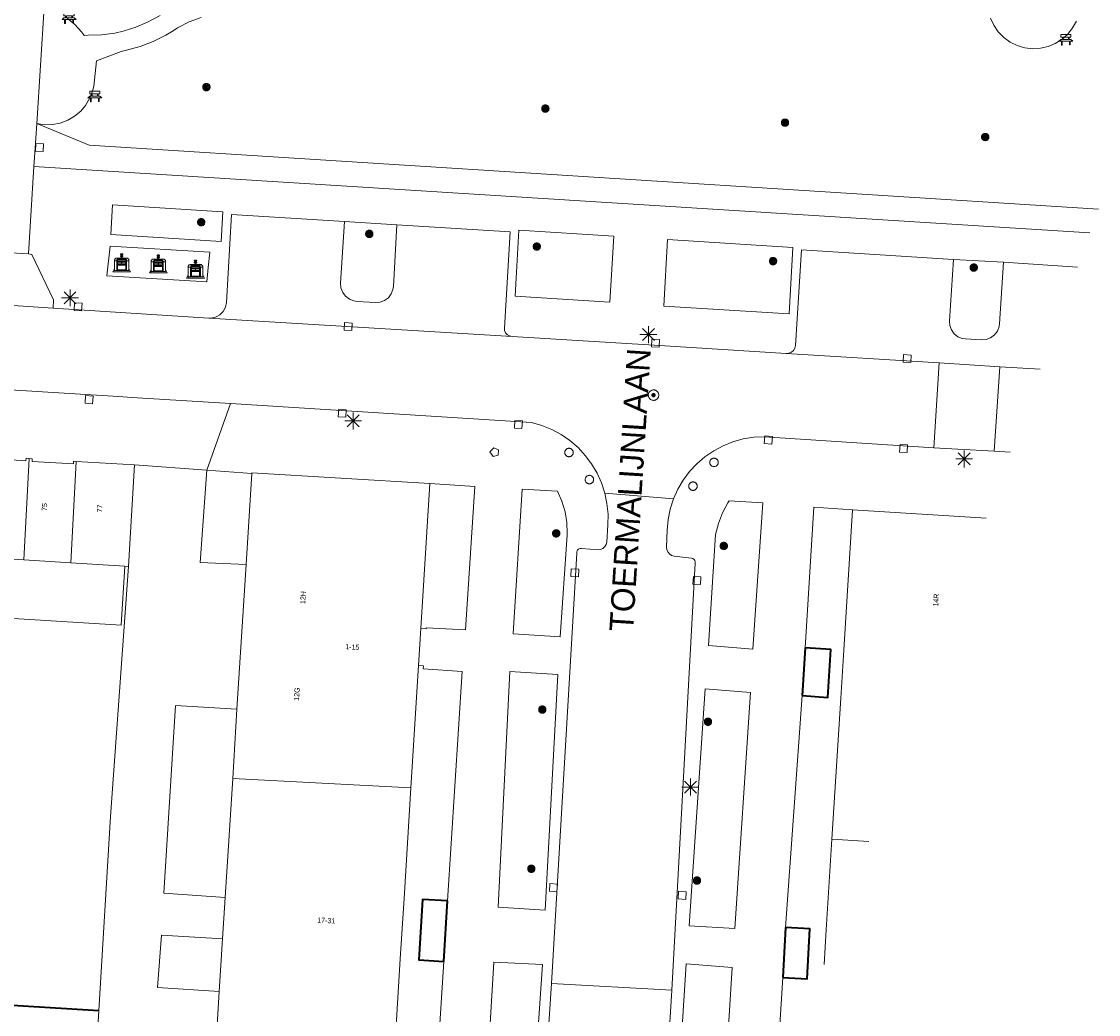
# Model space of a CAD drawing. Header units: metres. Extents: x 135779 to 137489, y 452643 to 455118.
# Tile 297 of 489: x 137183 to 137247, y 454057 to 454115. Entities that reach past the tile are written whole.
import ezdxf
from ezdxf.enums import TextEntityAlignment as Align

# ---------------------------------------------------------------- set-up
doc = ezdxf.new("R2010")
doc.units = ezdxf.units.M
doc.linetypes.add('DGN_Style_3', pattern=[78.572352, 56.123108, -22.449243])
for name, color, linetype, lineweight in [('KTop_BAK_Afval apart plaats', 96, 'Continuous', 13), ('KTop_BTD_Groenvoorziening', 62, 'Continuous', 13), ('KTop_GBI_Toegangstrap', 40, 'Continuous', 40), ('KTop_NAR_Huisnummer (t)', 7, 'Continuous', 13), ('KTop_NAR_Huisnummer tijdelijk (t)', 7, 'Continuous', 13), ('KTop_ORL_Weg_Straatnaam (t)', 7, 'Continuous', 13), ('KTop_PAL_Afsluitpaal', 222, 'Continuous', 13), ('KTop_PAL_Lichtmast', 40, 'Continuous', 13), ('KTop_PND_Grondvlaksituatie van BAG-pand [tachy]', 1, 'Continuous', 13), ('KTop_PND_Pandscheiding', 40, 'Continuous', 13), ('KTop_PUT_Brandkraan of -put', 1, 'Continuous', 13), ('KTop_PUT_Inspectie- of rioolput', 15, 'Continuous', 13), ('KTop_PUT_Kolk', 15, 'Continuous', 13), ('KTop_STM_Bank', 40, 'Continuous', 13), ('KTop_VGO_Boom', 92, 'Continuous', 13), ('KTop_VGO_Haag (l)', 92, 'DGN_Style_3', 40), ('KTop_WGD_Parkeervlak', 251, 'Continuous', 13), ('KTop_WGD_Rijbaan_Lokale weg', 251, 'Continuous', 13), ('KTop_WGD_Rijbaan_Lokale weg_verkeersdrempel', 40, 'Continuous', 13), ('KTop_WGD_Voetpad', 251, 'Continuous', 13)]:
    doc.layers.add(name, color=color, linetype=linetype, lineweight=lineweight)
doc.styles.add('Style-ROVU', font='ROVU.shx')
doc.styles.add('Style-ROVUCURSIEF', font='ROVUCURSIEF.shx')

# ---------------------------------------------------------------- blocks, each defined once
blk = doc.blocks.new('BAK_Afval_apart_plaats')
at = {"layer": 'KTop_BAK_Afval apart plaats'}
for p, q in [((-0.43, 0.141), (-0.425, 0.168)), ((-0.43, 0.118), (-0.43, 0.141)), ((-0.29, 0.118), (-0.43, 0.118)), ((-0.43, 0.118), (-0.43, -0.457)), ((-0.29, 0.118), (-0.43, 0.118)), ((-0.425, 0.168), (-0.416, 0.193)), ((-0.416, 0.193), (-0.403, 0.215)), ((-0.403, 0.215), (-0.384, 0.24)), ((-0.384, 0.24), (-0.364, 0.258)), ((-0.364, 0.258), (-0.342, 0.272)), ((-0.342, 0.272), (0, 0.272)), ((-0.282, 0.167), (-0.29, 0.146)), ((-0.282, 0.167), (-0.29, 0.146)), ((-0.29, 0.146), (-0.29, 0.118)), ((-0.29, 0.146), (-0.29, 0.118)), ((-0.29, -0.429), (-0.29, 0.118)), ((-0.29, 0.118), (-0.29, -0.429)), ((-0.273, 0.186), (-0.282, 0.167)), ((-0.273, 0.186), (-0.282, 0.167)), ((-0.248, 0.217), (-0.273, 0.186)), ((-0.248, 0.217), (-0.273, 0.186)), ((0.248, 0.217), (-0.248, 0.217)), ((0.248, 0.217), (-0.248, 0.217)), ((-0.242, 0.081), (-0.242, 0.153)), ((-0.242, 0.153), (0.242, 0.153)), ((0.242, 0.081), (-0.242, 0.081)), ((-0.242, 0.034), (-0.242, 0.081)), ((-0.242, 0.081), (0.242, 0.081)), ((-0.242, -0.059), (-0.242, 0.034)), ((-0.242, 0.034), (0.242, 0.034)), ((0.242, 0.034), (-0.242, 0.034)), ((-0.073, 0.513), (-0.072, 0.515)), ((-0.073, 0.513), (-0.073, 0.49)), ((-0.072, 0.511), (-0.073, 0.513)), ((-0.072, 0.511), (-0.073, 0.513)), ((-0.073, 0.49), (-0.072, 0.488)), ((-0.073, 0.399), (-0.073, 0.376)), ((-0.072, 0.397), (-0.073, 0.399)), ((-0.073, 0.376), (-0.072, 0.374)), ((-0.072, 0.515), (-0.071, 0.516)), ((-0.07, 0.51), (-0.072, 0.511)), ((-0.07, 0.51), (-0.072, 0.511)), ((-0.072, 0.488), (-0.07, 0.486)), ((-0.07, 0.396), (-0.072, 0.397)), ((-0.072, 0.374), (-0.07, 0.373)), ((-0.071, 0.516), (-0.07, 0.517)), ((-0.07, 0.517), (-0.067, 0.519)), ((-0.069, 0.509), (-0.07, 0.51)), ((-0.069, 0.509), (-0.07, 0.51)), ((-0.07, 0.486), (-0.069, 0.485)), ((-0.069, 0.395), (-0.07, 0.396)), ((-0.07, 0.373), (-0.069, 0.371)), ((-0.066, 0.507), (-0.069, 0.509)), ((-0.066, 0.507), (-0.069, 0.509)), ((-0.069, 0.485), (-0.066, 0.484)), ((-0.066, 0.394), (-0.069, 0.395)), ((-0.069, 0.371), (-0.066, 0.37)), ((-0.067, 0.519), (-0.065, 0.52)), ((-0.063, 0.506), (-0.066, 0.507)), ((-0.063, 0.506), (-0.066, 0.507)), ((-0.066, 0.484), (-0.063, 0.483)), ((-0.063, 0.392), (-0.066, 0.394)), ((-0.066, 0.37), (-0.063, 0.369)), ((-0.065, 0.52), (-0.061, 0.521)), ((-0.059, 0.505), (-0.063, 0.506)), ((-0.059, 0.505), (-0.063, 0.506)), ((-0.063, 0.483), (-0.059, 0.482)), ((-0.059, 0.391), (-0.063, 0.392)), ((-0.063, 0.369), (-0.059, 0.368)), ((-0.061, 0.521), (-0.055, 0.523)), ((-0.054, 0.504), (-0.059, 0.505)), ((-0.054, 0.504), (-0.059, 0.505)), ((-0.059, 0.482), (-0.054, 0.481)), ((-0.054, 0.39), (-0.059, 0.391)), ((-0.059, 0.368), (-0.054, 0.367)), ((-0.055, 0.523), (-0.049, 0.524)), ((-0.048, 0.503), (-0.054, 0.504)), ((-0.048, 0.503), (-0.054, 0.504)), ((-0.054, 0.481), (-0.048, 0.48)), ((-0.048, 0.389), (-0.054, 0.39)), ((-0.054, 0.367), (-0.048, 0.366)), ((-0.049, 0.524), (-0.043, 0.525)), ((-0.043, 0.502), (-0.048, 0.503)), ((-0.043, 0.502), (-0.048, 0.503)), ((-0.048, 0.48), (-0.043, 0.479)), ((-0.043, 0.388), (-0.048, 0.389)), ((-0.048, 0.366), (-0.043, 0.365)), ((-0.043, 0.525), (-0.035, 0.526)), ((-0.036, 0.501), (-0.043, 0.502)), ((-0.036, 0.501), (-0.043, 0.502)), ((-0.043, 0.479), (-0.036, 0.478)), ((-0.036, 0.388), (-0.043, 0.388)), ((-0.043, 0.365), (-0.036, 0.364)), ((-0.03, 0.501), (-0.036, 0.501)), ((-0.03, 0.501), (-0.036, 0.501)), ((-0.036, 0.478), (-0.03, 0.478)), ((-0.03, 0.387), (-0.036, 0.388)), ((-0.036, 0.364), (-0.03, 0.364)), ((-0.035, 0.526), (-0.029, 0.527)), ((-0.021, 0.5), (-0.03, 0.501)), ((-0.021, 0.5), (-0.03, 0.501)), ((-0.03, 0.478), (-0.028, 0.478)), ((-0.021, 0.387), (-0.03, 0.387)), ((-0.03, 0.364), (-0.028, 0.364)), ((-0.029, 0.527), (-0.023, 0.527)), ((-0.028, 0.478), (-0.021, 0.477)), ((-0.028, 0.468), (-0.028, 0.478)), ((-0.028, 0.478), (-0.021, 0.477)), ((-0.028, 0.4), (-0.028, 0.468)), ((-0.028, 0.468), (-0.021, 0.468)), ((-0.021, 0.468), (-0.028, 0.468)), ((-0.021, 0.4), (-0.028, 0.4)), ((-0.028, 0.364), (-0.021, 0.363)), ((-0.028, 0.355), (-0.028, 0.364)), ((-0.028, 0.364), (-0.021, 0.363)), ((-0.028, 0.272), (-0.028, 0.355)), ((-0.028, 0.355), (-0.021, 0.354)), ((-0.021, 0.354), (-0.028, 0.355)), ((0.028, 0.272), (-0.028, 0.272)), ((-0.023, 0.527), (-0.013, 0.528)), ((-0.014, 0.5), (-0.021, 0.5)), ((-0.014, 0.5), (-0.021, 0.5)), ((-0.021, 0.477), (-0.014, 0.477)), ((-0.021, 0.477), (-0.014, 0.477)), ((-0.021, 0.468), (-0.014, 0.468)), ((-0.014, 0.468), (-0.021, 0.468)), ((-0.014, 0.399), (-0.021, 0.4)), ((-0.014, 0.386), (-0.021, 0.387)), ((-0.021, 0.363), (-0.014, 0.363)), ((-0.021, 0.363), (-0.014, 0.363)), ((-0.021, 0.354), (-0.014, 0.354)), ((-0.014, 0.354), (-0.021, 0.354)), ((0, 0.5), (-0.014, 0.5)), ((0, 0.5), (-0.014, 0.5)), ((-0.014, 0.477), (0, 0.477)), ((-0.014, 0.477), (0, 0.477)), ((-0.014, 0.468), (0, 0.468)), ((0, 0.468), (-0.014, 0.468)), ((0, 0.399), (-0.014, 0.399)), ((0, 0.386), (-0.014, 0.386)), ((-0.014, 0.363), (0, 0.363)), ((-0.014, 0.363), (0, 0.363)), ((-0.014, 0.354), (0, 0.354)), ((0, 0.354), (-0.014, 0.354)), ((-0.013, 0.528), (-0.005, 0.528)), ((-0.005, 0.528), (0, 0.528)), ((0, 0.528), (0.005, 0.528)), ((0, 0.5), (0, 0.477)), ((0, 0.477), (0, 0.5)), ((0, 0.477), (0, 0.5)), ((0, 0.5), (0.014, 0.5)), ((0.014, 0.5), (0, 0.5)), ((0.014, 0.477), (0, 0.477)), ((0, 0.477), (0.014, 0.477)), ((0.014, 0.468), (0, 0.468)), ((0, 0.468), (0, 0.399)), ((0, 0.468), (0, 0.399)), ((0.014, 0.468), (0, 0.468)), ((0, 0.399), (0.014, 0.399)), ((0, 0.363), (0, 0.386)), ((0, 0.363), (0, 0.386)), ((0, 0.386), (0.014, 0.386)), ((0.014, 0.363), (0, 0.363)), ((0, 0.363), (0.014, 0.363)), ((0, 0.354), (0.014, 0.354)), ((0, 0.272), (0, 0.354)), ((0, 0.354), (0, 0.272)), ((0.014, 0.354), (0, 0.354)), ((0, 0.272), (0.342, 0.272)), ((0.028, 0.272), (0, 0.272)), ((0, 0.272), (0.028, 0.272)), ((0.005, 0.528), (0.013, 0.528)), ((0.013, 0.528), (0.023, 0.527)), ((0.014, 0.5), (0.021, 0.5)), ((0.021, 0.5), (0.014, 0.5)), ((0.021, 0.477), (0.014, 0.477)), ((0.014, 0.477), (0.021, 0.477)), ((0.021, 0.468), (0.014, 0.468)), ((0.021, 0.468), (0.014, 0.468)), ((0.014, 0.399), (0.021, 0.4)), ((0.014, 0.386), (0.021, 0.387)), ((0.021, 0.363), (0.014, 0.363)), ((0.014, 0.363), (0.021, 0.363)), ((0.014, 0.354), (0.021, 0.354)), ((0.021, 0.354), (0.014, 0.354)), ((0.021, 0.5), (0.03, 0.501)), ((0.03, 0.501), (0.021, 0.5)), ((0.028, 0.478), (0.021, 0.477)), ((0.021, 0.477), (0.028, 0.478)), ((0.021, 0.468), (0.028, 0.468)), ((0.028, 0.468), (0.021, 0.468)), ((0.028, 0.468), (0.021, 0.468)), ((0.021, 0.4), (0.028, 0.4)), ((0.021, 0.387), (0.03, 0.387)), ((0.028, 0.364), (0.021, 0.363)), ((0.021, 0.363), (0.028, 0.364)), ((0.021, 0.354), (0.028, 0.355)), ((0.028, 0.355), (0.021, 0.354)), ((0.023, 0.527), (0.029, 0.527)), ((0.03, 0.478), (0.028, 0.478)), ((0.028, 0.478), (0.028, 0.468)), ((0.028, 0.4), (0.028, 0.468)), ((0.03, 0.364), (0.028, 0.364)), ((0.028, 0.364), (0.028, 0.355)), ((0.028, 0.355), (0.028, 0.272)), ((0.029, 0.527), (0.035, 0.526)), ((0.03, 0.501), (0.036, 0.501)), ((0.036, 0.501), (0.03, 0.501)), ((0.036, 0.478), (0.03, 0.478)), ((0.03, 0.387), (0.036, 0.388)), ((0.036, 0.364), (0.03, 0.364)), ((0.035, 0.526), (0.043, 0.525)), ((0.036, 0.501), (0.043, 0.502)), ((0.043, 0.502), (0.036, 0.501)), ((0.043, 0.479), (0.036, 0.478)), ((0.036, 0.388), (0.043, 0.388)), ((0.043, 0.365), (0.036, 0.364)), ((0.043, 0.525), (0.049, 0.524)), ((0.043, 0.502), (0.048, 0.503)), ((0.048, 0.503), (0.043, 0.502)), ((0.048, 0.48), (0.043, 0.479)), ((0.043, 0.388), (0.048, 0.389)), ((0.048, 0.366), (0.043, 0.365)), ((0.048, 0.503), (0.054, 0.504)), ((0.054, 0.504), (0.048, 0.503)), ((0.054, 0.481), (0.048, 0.48)), ((0.048, 0.389), (0.054, 0.39)), ((0.054, 0.367), (0.048, 0.366)), ((0.049, 0.524), (0.055, 0.523)), ((0.054, 0.504), (0.059, 0.505)), ((0.059, 0.505), (0.054, 0.504)), ((0.059, 0.482), (0.054, 0.481)), ((0.054, 0.39), (0.059, 0.391)), ((0.059, 0.368), (0.054, 0.367)), ((0.055, 0.523), (0.061, 0.521)), ((0.059, 0.505), (0.063, 0.506)), ((0.063, 0.506), (0.059, 0.505)), ((0.063, 0.483), (0.059, 0.482)), ((0.059, 0.391), (0.063, 0.392)), ((0.063, 0.369), (0.059, 0.368)), ((0.061, 0.521), (0.065, 0.52)), ((0.063, 0.506), (0.066, 0.507)), ((0.066, 0.507), (0.063, 0.506)), ((0.066, 0.484), (0.063, 0.483)), ((0.063, 0.392), (0.066, 0.394)), ((0.066, 0.37), (0.063, 0.369)), ((0.065, 0.52), (0.067, 0.519)), ((0.066, 0.507), (0.069, 0.509)), ((0.069, 0.509), (0.066, 0.507)), ((0.069, 0.485), (0.066, 0.484)), ((0.066, 0.394), (0.069, 0.395)), ((0.069, 0.371), (0.066, 0.37)), ((0.067, 0.519), (0.07, 0.517)), ((0.069, 0.509), (0.07, 0.51)), ((0.07, 0.51), (0.069, 0.509)), ((0.07, 0.486), (0.069, 0.485)), ((0.069, 0.395), (0.07, 0.396)), ((0.07, 0.373), (0.069, 0.371)), ((0.07, 0.517), (0.071, 0.516)), ((0.07, 0.51), (0.072, 0.511)), ((0.072, 0.511), (0.07, 0.51)), ((0.072, 0.488), (0.07, 0.486)), ((0.07, 0.396), (0.072, 0.397)), ((0.072, 0.374), (0.07, 0.373)), ((0.071, 0.516), (0.072, 0.515)), ((0.072, 0.515), (0.073, 0.513)), ((0.072, 0.511), (0.073, 0.513)), ((0.073, 0.513), (0.072, 0.511)), ((0.073, 0.49), (0.072, 0.488)), ((0.072, 0.397), (0.073, 0.399)), ((0.073, 0.376), (0.072, 0.374)), ((0.073, 0.513), (0.073, 0.49)), ((0.073, 0.399), (0.073, 0.376)), ((0.242, 0.153), (0.242, 0.081)), ((0.242, 0.081), (0.242, 0.034)), ((0.242, 0.034), (0.242, -0.059)), ((0.273, 0.186), (0.248, 0.217)), ((0.273, 0.186), (0.248, 0.217)), ((0.282, 0.167), (0.273, 0.186)), ((0.282, 0.167), (0.273, 0.186)), ((0.29, 0.146), (0.282, 0.167)), ((0.29, 0.146), (0.282, 0.167)), ((0.29, 0.118), (0.29, 0.146)), ((0.29, 0.118), (0.29, 0.146)), ((0.43, 0.118), (0.29, 0.118)), ((0.29, 0.118), (0.29, -0.429)), ((0.43, 0.118), (0.29, 0.118)), ((0.29, -0.429), (0.29, 0.118)), ((0.342, 0.272), (0.364, 0.258)), ((0.364, 0.258), (0.384, 0.24)), ((0.384, 0.24), (0.403, 0.215)), ((0.403, 0.215), (0.416, 0.193)), ((0.416, 0.193), (0.425, 0.168)), ((0.425, 0.168), (0.43, 0.141)), ((0.43, 0.141), (0.43, 0.118)), ((0.43, -0.457), (0.43, 0.118)), ((-0.528, -0.528), (-0.43, -0.332)), ((0.528, -0.528), (-0.528, -0.528)), ((-0.43, -0.332), (-0.43, -0.457)), ((-0.43, -0.457), (0.43, -0.457)), ((-0.43, -0.457), (0.43, -0.457)), ((0.29, -0.429), (-0.29, -0.429)), ((-0.29, -0.429), (0.29, -0.429)), ((0.242, -0.059), (-0.242, -0.059)), ((-0.242, -0.059), (-0.242, -0.092)), ((0.242, -0.059), (-0.242, -0.059)), ((-0.242, -0.092), (0.242, -0.092)), ((-0.242, -0.11), (-0.242, -0.092)), ((-0.242, -0.092), (0.242, -0.092)), ((0.242, -0.11), (-0.242, -0.11)), ((0.242, -0.11), (-0.242, -0.11)), ((-0.242, -0.147), (0.242, -0.147)), ((-0.242, -0.41), (-0.242, -0.147)), ((0.242, -0.41), (-0.242, -0.41)), ((0.242, -0.11), (0.242, -0.059)), ((0.242, -0.092), (0.242, -0.11)), ((0.242, -0.092), (0.242, -0.11)), ((0.242, -0.147), (0.242, -0.41)), ((0.43, -0.457), (0.43, -0.332)), ((0.43, -0.332), (0.528, -0.528))]:
    blk.add_line(p, q, dxfattribs=at)
at = {"layer": 'KTop_BAK_Afval apart plaats', "flags": 128}
blk.add_lwpolyline([(0.029, 0.413), (0.035, 0.412), (0.043, 0.411), (0.049, 0.41), (0.055, 0.409), (0.061, 0.407), (0.065, 0.406), (0.067, 0.405), (0.07, 0.403), (0.071, 0.402), (0.072, 0.401), (0.073, 0.399), (0.072, 0.397), (0.07, 0.396), (0.069, 0.395), (0.066, 0.394), (0.063, 0.392), (0.059, 0.391), (0.054, 0.39), (0.048, 0.389), (0.043, 0.388), (0.036, 0.388), (0.03, 0.387), (0.021, 0.387), (0.014, 0.386), (0, 0.386), (-0.014, 0.386), (-0.021, 0.387), (-0.03, 0.387), (-0.036, 0.388), (-0.043, 0.388), (-0.048, 0.389), (-0.054, 0.39), (-0.059, 0.391), (-0.063, 0.392), (-0.066, 0.394), (-0.069, 0.395), (-0.07, 0.396), (-0.072, 0.397), (-0.073, 0.399), (-0.072, 0.401), (-0.071, 0.402), (-0.07, 0.403), (-0.067, 0.405), (-0.065, 0.406), (-0.061, 0.407), (-0.055, 0.409), (-0.049, 0.41), (-0.043, 0.411), (-0.035, 0.412), (-0.029, 0.413), (-0.028, 0.413), (-0.028, 0.4), (-0.021, 0.4), (-0.014, 0.399), (0, 0.399), (0.014, 0.399), (0.021, 0.4), (0.028, 0.4), (0.028, 0.413), (0.029, 0.413), (0.028, 0.413)], dxfattribs=at)
at = {"layer": 'KTop_BAK_Afval apart plaats'}
for p in [(0, 0), (-0.43, -0.457)]:
    blk.add_point(p, dxfattribs=at)
blk = doc.blocks.new('PAL_Lichtmast')
at = {"layer": 'KTop_PAL_Lichtmast'}
for p, q in [((-0.354, -0.354), (0.354, 0.354)), ((0.354, -0.354), (-0.354, 0.354)), ((0, -0.5), (0, 0.5)), ((-0.5, 0), (0.5, 0))]:
    blk.add_line(p, q, dxfattribs=at)
blk = doc.blocks.new('PAL_Afsluitpaal')
at = {"layer": 'KTop_PAL_Afsluitpaal', "flags": 128}
blk.add_lwpolyline([(0.25, 0), (0.249, 0.026), (0.245, 0.052), (0.238, 0.077), (0.228, 0.102), (0.217, 0.125), (0.202, 0.147), (0.186, 0.167), (0.167, 0.186), (0.147, 0.202), (0.125, 0.217), (0.102, 0.228), (0.077, 0.238), (0.052, 0.245), (0.026, 0.249), (0, 0.25), (-0.026, 0.249), (-0.052, 0.245), (-0.077, 0.238), (-0.102, 0.228), (-0.125, 0.217), (-0.147, 0.202), (-0.167, 0.186), (-0.186, 0.167), (-0.202, 0.147), (-0.217, 0.125), (-0.228, 0.102), (-0.238, 0.077), (-0.245, 0.052), (-0.249, 0.026), (-0.25, 0), (-0.249, -0.026), (-0.245, -0.052), (-0.238, -0.077), (-0.228, -0.102), (-0.217, -0.125), (-0.202, -0.147), (-0.186, -0.167), (-0.167, -0.186), (-0.147, -0.202), (-0.125, -0.217), (-0.102, -0.228), (-0.077, -0.238), (-0.052, -0.245), (-0.026, -0.249), (0, -0.25), (0.026, -0.249), (0.052, -0.245), (0.077, -0.238), (0.102, -0.228), (0.125, -0.217), (0.147, -0.202), (0.167, -0.186), (0.186, -0.167), (0.202, -0.147), (0.217, -0.125), (0.228, -0.102), (0.238, -0.077), (0.245, -0.052), (0.249, -0.026), (0.25, 0)], dxfattribs=at)
blk = doc.blocks.new('PUT_Kolk')
at = {"layer": 'KTop_PUT_Kolk', "flags": 128}
blk.add_lwpolyline([(0.225, -0.225), (0.225, 0.225), (-0.225, 0.225), (-0.225, -0.225), (0.225, -0.225)], dxfattribs=at)
blk = doc.blocks.new('PUT_Brandkraan_of_-put')
at = {"layer": 'KTop_PUT_Brandkraan of -put'}
for p, q in [((-0.25, 0.034), (0, 0.25)), ((-0.158, -0.25), (-0.25, 0.034)), ((0, 0.25), (0.25, 0.033)), ((0.25, 0.033), (0.158, -0.25)), ((0.158, -0.25), (-0.158, -0.25))]:
    blk.add_line(p, q, dxfattribs=at)
blk = doc.blocks.new('PUT_Inspectie-_of_rioolput')
at = {"layer": 'KTop_PUT_Inspectie- of rioolput', "flags": 128}
for points in [[(0.31, 0), (0.308, 0.032), (0.303, 0.064), (0.294, 0.095), (0.283, 0.126), (0.268, 0.155), (0.25, 0.182), (0.23, 0.207), (0.207, 0.23), (0.182, 0.25), (0.154, 0.268), (0.126, 0.283), (0.095, 0.294), (0.064, 0.303), (0.032, 0.308), (0, 0.309), (-0.032, 0.308), (-0.064, 0.303), (-0.096, 0.294), (-0.126, 0.283), (-0.155, 0.268), (-0.182, 0.25), (-0.207, 0.23), (-0.23, 0.207), (-0.25, 0.182), (-0.268, 0.154), (-0.283, 0.126), (-0.294, 0.095), (-0.303, 0.064), (-0.308, 0.032), (-0.309, 0), (-0.308, -0.032), (-0.303, -0.064), (-0.294, -0.096), (-0.283, -0.126), (-0.268, -0.155), (-0.25, -0.182), (-0.23, -0.207), (-0.207, -0.23), (-0.182, -0.25), (-0.155, -0.268), (-0.126, -0.283), (-0.096, -0.294), (-0.064, -0.303), (-0.032, -0.308), (0, -0.309), (0.032, -0.308), (0.064, -0.303), (0.095, -0.294), (0.126, -0.283), (0.155, -0.268), (0.182, -0.25), (0.207, -0.23), (0.23, -0.207), (0.25, -0.182), (0.268, -0.155), (0.283, -0.126), (0.294, -0.096), (0.303, -0.064), (0.308, -0.032), (0.31, 0)], [(0.095, 0), (0.094, 0.009), (0.092, 0.019), (0.09, 0.029), (0.086, 0.038), (0.082, 0.047), (0.076, 0.055), (0.07, 0.063), (0.063, 0.07), (0.055, 0.076), (0.047, 0.082), (0.038, 0.086), (0.029, 0.09), (0.019, 0.092), (0.009, 0.094), (0, 0.094), (-0.01, 0.094), (-0.02, 0.092), (-0.029, 0.09), (-0.039, 0.086), (-0.048, 0.082), (-0.056, 0.076), (-0.064, 0.07), (-0.071, 0.063), (-0.077, 0.055), (-0.082, 0.047), (-0.087, 0.038), (-0.09, 0.029), (-0.093, 0.019), (-0.094, 0.009), (-0.095, 0), (-0.094, -0.01), (-0.093, -0.02), (-0.09, -0.029), (-0.087, -0.039), (-0.082, -0.048), (-0.077, -0.056), (-0.071, -0.064), (-0.064, -0.071), (-0.056, -0.077), (-0.047, -0.082), (-0.039, -0.087), (-0.029, -0.09), (-0.02, -0.093), (-0.01, -0.094), (0, -0.095), (0.009, -0.094), (0.019, -0.093), (0.029, -0.09), (0.038, -0.087), (0.047, -0.082), (0.055, -0.077), (0.063, -0.071), (0.07, -0.064), (0.076, -0.056), (0.082, -0.047), (0.086, -0.039), (0.09, -0.029), (0.092, -0.02), (0.094, -0.01), (0.095, 0)], [(0.035, 0), (0.034, 0.003), (0.034, 0.007), (0.033, 0.01), (0.031, 0.014), (0.03, 0.017), (0.028, 0.02), (0.026, 0.023), (0.023, 0.026), (0.02, 0.028), (0.017, 0.03), (0.014, 0.031), (0.01, 0.033), (0.007, 0.034), (0.003, 0.034), (0, 0.034), (-0.004, 0.034), (-0.007, 0.034), (-0.011, 0.033), (-0.014, 0.031), (-0.018, 0.03), (-0.021, 0.028), (-0.023, 0.026), (-0.026, 0.023), (-0.028, 0.02), (-0.03, 0.017), (-0.032, 0.014), (-0.033, 0.01), (-0.034, 0.007), (-0.035, 0.003), (-0.035, 0), (-0.035, -0.004), (-0.034, -0.007), (-0.033, -0.011), (-0.032, -0.014), (-0.03, -0.018), (-0.028, -0.021), (-0.026, -0.023), (-0.023, -0.026), (-0.021, -0.028), (-0.017, -0.03), (-0.014, -0.032), (-0.011, -0.033), (-0.007, -0.034), (-0.004, -0.035), (0, -0.035), (0.003, -0.035), (0.007, -0.034), (0.01, -0.033), (0.014, -0.032), (0.017, -0.03), (0.02, -0.028), (0.023, -0.026), (0.026, -0.023), (0.028, -0.021), (0.03, -0.017), (0.031, -0.014), (0.033, -0.011), (0.034, -0.007), (0.034, -0.004), (0.035, 0)], [(0.01, 0.02), (0.007, 0.02), (0.005, 0.021), (0.003, 0.022), (0.001, 0.022), (-0.001, 0.022), (-0.004, 0.022), (-0.006, 0.021), (-0.008, 0.02), (-0.01, 0.019), (-0.012, 0.018), (-0.014, 0.017), (-0.016, 0.015), (-0.017, 0.013), (-0.019, 0.012), (-0.02, 0.009), (-0.021, 0.007), (-0.022, 0.005), (-0.022, 0.003), (-0.022, 0.001), (-0.022, -0.001), (-0.022, -0.004), (-0.022, -0.006), (-0.021, -0.008), (-0.02, -0.01), (-0.019, -0.012), (-0.017, -0.014), (-0.016, -0.016), (-0.014, -0.017), (-0.012, -0.019), (-0.01, -0.02), (-0.008, -0.021), (-0.006, -0.022), (-0.003, -0.022), (-0.001, -0.022), (0.001, -0.022), (0.003, -0.022), (0.005, -0.022), (0.008, -0.021), (0.01, -0.02), (0.012, -0.019), (0.014, -0.017), (0.015, -0.016), (0.017, -0.014), (0.018, -0.012), (0.02, -0.01), (0.02, -0.008), (0.021, -0.006), (0.022, -0.003), (0.022, -0.001), (0.022, 0.001), (0.022, 0.003), (0.021, 0.005), (0.02, 0.008), (0.019, 0.01), (0.018, 0.012), (0.017, 0.014), (0.015, 0.015), (0.013, 0.017), (0.012, 0.018), (0.01, 0.02)]]:
    blk.add_lwpolyline(points, dxfattribs=at)
blk = doc.blocks.new('STM_Bank')
at = {"layer": 'KTop_STM_Bank'}
for p, q in [((-0.416, -0.089), (-0.298, 0.019)), ((-0.298, 0.314), (0.298, 0.314)), ((-0.298, 0.143), (-0.298, 0.314)), ((-0.2, 0.143), (-0.298, 0.143)), ((-0.298, 0.019), (-0.2, 0.019)), ((-0.2, 0.019), (-0.2, 0.143)), ((0.157, 0.143), (-0.154, 0.143)), ((-0.154, 0.143), (-0.154, 0.019)), ((-0.154, 0.019), (0.157, 0.019)), ((0.157, 0.019), (0.157, 0.143)), ((0.298, 0.143), (0.203, 0.143)), ((0.203, 0.143), (0.203, 0.019)), ((0.203, 0.019), (0.298, 0.019)), ((0.298, 0.314), (0.298, 0.143)), ((0.298, 0.019), (0.416, -0.089)), ((-0.259, -0.089), (-0.416, -0.089)), ((-0.259, -0.315), (-0.259, -0.089)), ((-0.213, -0.315), (-0.259, -0.315)), ((0.216, -0.089), (-0.213, -0.089)), ((-0.213, -0.089), (-0.213, -0.315)), ((0.216, -0.305), (0.216, -0.089)), ((0.259, -0.305), (0.216, -0.305)), ((0.416, -0.089), (0.259, -0.089)), ((0.259, -0.089), (0.259, -0.305))]:
    blk.add_line(p, q, dxfattribs=at)
blk = doc.blocks.new('VGO_Boom')
at = {"layer": 'KTop_VGO_Boom', "flags": 128}
for points in [[(0.215, 0), (0.214, 0.022), (0.21, 0.045), (0.204, 0.066), (0.196, 0.087), (0.186, 0.108), (0.174, 0.126), (0.16, 0.144), (0.144, 0.16), (0.126, 0.174), (0.107, 0.186), (0.087, 0.196), (0.066, 0.204), (0.045, 0.21), (0.022, 0.214), (-0.001, 0.215), (-0.023, 0.214), (-0.045, 0.21), (-0.067, 0.204), (-0.088, 0.196), (-0.108, 0.186), (-0.127, 0.174), (-0.144, 0.16), (-0.16, 0.144), (-0.174, 0.126), (-0.187, 0.107), (-0.197, 0.087), (-0.205, 0.066), (-0.211, 0.045), (-0.214, 0.022), (-0.215, -0.001), (-0.214, -0.023), (-0.211, -0.045), (-0.205, -0.067), (-0.197, -0.088), (-0.187, -0.108), (-0.174, -0.127), (-0.16, -0.144), (-0.144, -0.16), (-0.127, -0.174), (-0.108, -0.187), (-0.088, -0.197), (-0.067, -0.205), (-0.045, -0.211), (-0.023, -0.214), (0, -0.215), (0.022, -0.214), (0.045, -0.211), (0.066, -0.205), (0.087, -0.197), (0.108, -0.187), (0.126, -0.174), (0.144, -0.16), (0.16, -0.144), (0.174, -0.127), (0.186, -0.108), (0.196, -0.088), (0.204, -0.067), (0.21, -0.045), (0.214, -0.023), (0.215, -0.001)], [(0.155, 0), (0.154, 0.016), (0.152, 0.032), (0.147, 0.048), (0.142, 0.063), (0.134, 0.078), (0.125, 0.091), (0.115, 0.104), (0.104, 0.115), (0.091, 0.125), (0.077, 0.134), (0.063, 0.142), (0.048, 0.147), (0.032, 0.152), (0.016, 0.154), (-0.001, 0.155), (-0.017, 0.154), (-0.033, 0.152), (-0.048, 0.147), (-0.064, 0.142), (-0.078, 0.134), (-0.092, 0.125), (-0.104, 0.115), (-0.116, 0.104), (-0.126, 0.091), (-0.135, 0.077), (-0.142, 0.063), (-0.148, 0.048), (-0.152, 0.032), (-0.155, 0.016), (-0.155, -0.001), (-0.155, -0.017), (-0.152, -0.033), (-0.148, -0.048), (-0.142, -0.064), (-0.135, -0.078), (-0.126, -0.092), (-0.116, -0.104), (-0.104, -0.116), (-0.092, -0.126), (-0.078, -0.135), (-0.064, -0.142), (-0.048, -0.148), (-0.033, -0.152), (-0.017, -0.155), (0, -0.155), (0.016, -0.155), (0.032, -0.152), (0.048, -0.148), (0.063, -0.142), (0.078, -0.135), (0.091, -0.126), (0.104, -0.116), (0.115, -0.104), (0.125, -0.092), (0.134, -0.078), (0.142, -0.064), (0.147, -0.048), (0.152, -0.033), (0.154, -0.017), (0.155, -0.001)], [(0.095, 0), (0.094, 0.01), (0.093, 0.02), (0.09, 0.029), (0.087, 0.039), (0.082, 0.048), (0.077, 0.056), (0.071, 0.064), (0.064, 0.071), (0.056, 0.077), (0.047, 0.082), (0.039, 0.087), (0.029, 0.09), (0.02, 0.093), (0.01, 0.094), (-0.001, 0.095), (-0.01, 0.094), (-0.02, 0.093), (-0.03, 0.09), (-0.039, 0.087), (-0.048, 0.082), (-0.056, 0.077), (-0.064, 0.071), (-0.071, 0.064), (-0.077, 0.056), (-0.083, 0.047), (-0.087, 0.039), (-0.091, 0.029), (-0.093, 0.02), (-0.095, 0.01), (-0.095, -0.001), (-0.095, -0.01), (-0.093, -0.02), (-0.091, -0.03), (-0.087, -0.039), (-0.083, -0.048), (-0.077, -0.056), (-0.071, -0.064), (-0.064, -0.071), (-0.056, -0.077), (-0.048, -0.083), (-0.039, -0.087), (-0.03, -0.091), (-0.02, -0.093), (-0.01, -0.095), (0, -0.095), (0.01, -0.095), (0.02, -0.093), (0.029, -0.091), (0.039, -0.087), (0.048, -0.083), (0.056, -0.077), (0.064, -0.071), (0.071, -0.064), (0.077, -0.056), (0.082, -0.048), (0.087, -0.039), (0.09, -0.03), (0.093, -0.02), (0.094, -0.01), (0.095, -0.001)], [(0.035, 0), (0.035, 0.004), (0.034, 0.007), (0.033, 0.011), (0.032, 0.014), (0.03, 0.018), (0.028, 0.021), (0.026, 0.023), (0.023, 0.026), (0.021, 0.028), (0.017, 0.03), (0.014, 0.032), (0.011, 0.033), (0.007, 0.034), (0.004, 0.035), (-0.001, 0.035), (-0.004, 0.035), (-0.008, 0.034), (-0.011, 0.033), (-0.015, 0.032), (-0.018, 0.03), (-0.021, 0.028), (-0.024, 0.026), (-0.027, 0.023), (-0.029, 0.021), (-0.031, 0.017), (-0.032, 0.014), (-0.034, 0.011), (-0.035, 0.007), (-0.035, 0.004), (-0.035, -0.001), (-0.035, -0.004), (-0.035, -0.008), (-0.034, -0.011), (-0.032, -0.015), (-0.031, -0.018), (-0.029, -0.021), (-0.027, -0.024), (-0.024, -0.027), (-0.021, -0.029), (-0.018, -0.031), (-0.015, -0.032), (-0.011, -0.034), (-0.008, -0.035), (-0.004, -0.035), (0, -0.035), (0.004, -0.035), (0.007, -0.035), (0.011, -0.034), (0.014, -0.032), (0.018, -0.031), (0.021, -0.029), (0.023, -0.027), (0.026, -0.024), (0.028, -0.021), (0.03, -0.018), (0.032, -0.015), (0.033, -0.011), (0.034, -0.008), (0.035, -0.004), (0.035, 0)]]:
    blk.add_lwpolyline(points, dxfattribs=at)

msp = doc.modelspace()

# ---------------------------------------------------------------- linework, layer by layer
at = {"layer": 'KTop_BTD_Groenvoorziening', "flags": 128}
msp.add_lwpolyline([(137246.701, 454104.147), (137187.055, 454107.911), (137183.962, 454109.2)], dxfattribs=at)
at = {"layer": 'KTop_GBI_Toegangstrap', "flags": 128}
for points in [[(137229.371, 454078.23), (137229.19, 454075.396)], [(137229.19, 454075.396), (137230.711, 454075.296), (137230.892, 454078.132), (137229.371, 454078.23)], [(137208.229, 454063.27), (137206.754, 454063.351), (137206.542, 454059.781), (137208.024, 454059.69)], [(137208.024, 454059.69), (137208.229, 454063.27)], [(137228.208, 454061.702), (137228.048, 454058.745)], [(137228.048, 454058.745), (137229.481, 454058.659), (137229.637, 454061.625), (137228.208, 454061.702)]]:
    msp.add_lwpolyline(points, dxfattribs=at)
at = {"layer": 'KTop_PND_Grondvlaksituatie van BAG-pand [tachy]', "flags": 128}
for points in [[(137183.517, 454089.407), (137183.34, 454089.421), (137183.314, 454089.274), (137180.757, 454089.438), (137180.761, 454089.563), (137180.598, 454089.576)], [(137186.303, 454089.237), (137186.144, 454089.247), (137186.134, 454089.086), (137183.692, 454089.235), (137183.695, 454089.393), (137183.517, 454089.407)], [(137189.751, 454089.029), (137186.303, 454089.237)], [(137189.379, 454083.034), (137189.751, 454089.029)], [(137196.669, 454088.529), (137196.333, 454083.147)], [(137207.202, 454087.93), (137196.672, 454088.569), (137196.669, 454088.529)], [(137206.665, 454079.367), (137207.202, 454087.93)], [(137232.171, 454086.369), (137231.651, 454078.083), (137231.473, 454075.246), (137230.95, 454066.92)], [(137240.062, 454085.876), (137232.171, 454086.369)], [(137179.883, 454083.624), (137179.636, 454079.632), (137180.634, 454079.57), (137180.665, 454080.068), (137188.963, 454079.563), (137189.175, 454083.046)], [(137189.175, 454083.046), (137189.379, 454083.034)], [(137196.333, 454083.147), (137195.798, 454074.606)], [(137206.53, 454077.186), (137206.665, 454079.367)], [(137206.079, 454069.949), (137206.53, 454077.186)], [(137195.798, 454074.606), (137195.543, 454070.511)], [(137195.543, 454070.511), (137195.102, 454063.477)], [(137205.121, 454054.592), (137205.449, 454059.846), (137205.671, 454063.408), (137206.079, 454069.949)], [(137230.95, 454066.92), (137230.614, 454061.57), (137230.486, 454059.523)], [(137195.102, 454063.477), (137194.948, 454061.028)], [(137194.948, 454061.028), (137194.754, 454057.924)], [(137194.754, 454057.924), (137194.587, 454055.25)]]:
    msp.add_lwpolyline(points, dxfattribs=at)
at = {"layer": 'KTop_PND_Pandscheiding', "flags": 128}
for points in [[(137183.517, 454089.407), (137183.195, 454083.418)], [(137186.303, 454089.237), (137185.986, 454083.245)], [(137180.241, 454083.601), (137183.195, 454083.418)], [(137183.195, 454083.418), (137185.986, 454083.245)], [(137185.986, 454083.245), (137189.175, 454083.046)], [(137206.079, 454069.949), (137195.543, 454070.511)], [(137233.125, 454066.785), (137230.95, 454066.92)]]:
    msp.add_lwpolyline(points, dxfattribs=at)
at = {"layer": 'KTop_VGO_Haag (l)', "flags": 128}
msp.add_lwpolyline([(137177.018, 454057.449), (137187.638, 454056.792)], dxfattribs=at)
at = {"layer": 'KTop_WGD_Parkeervlak', "flags": 128}
for points in [[(137202.15, 454103.41), (137201.92, 454099.77), (137201.943, 454099.486), (137202.045, 454099.219), (137202.215, 454098.99), (137202.443, 454098.818), (137202.709, 454098.715), (137202.89, 454098.69), (137203.97, 454098.63), (137204.25, 454098.647), (137204.515, 454098.742), (137204.742, 454098.908), (137204.913, 454099.13), (137205.015, 454099.392), (137205.04, 454099.57), (137205.25, 454103.21)], [(137238.14, 454101.17), (137237.9, 454097.55), (137237.916, 454097.269), (137238.009, 454097.004), (137238.173, 454096.775), (137238.395, 454096.602), (137238.656, 454096.497), (137238.85, 454096.47), (137239.78, 454096.42), (137240.063, 454096.442), (137240.328, 454096.542), (137240.555, 454096.712), (137240.726, 454096.938), (137240.827, 454097.203), (137240.85, 454097.36), (137241.09, 454101)]]:
    msp.add_lwpolyline(points, dxfattribs=at)
at = {"layer": 'KTop_WGD_Rijbaan_Lokale weg', "flags": 128}
for points in [[(137184.407, 454116.056), (137183.962, 454109.2)], [(137183.962, 454109.2), (137183.85, 454107.47), (137183.8, 454106.661)], [(137183.8, 454106.661), (137183.485, 454101.499)], [(137183.485, 454101.499), (137178.895, 454101.763)], [(137176.919, 454098.812), (137184.934, 454098.295)], [(137194.142, 454097.697), (137184.934, 454098.295)], [(137194.142, 454097.697), (137212.057, 454096.623)], [(137228.255, 454095.619), (137220.446, 454096.103), (137212.057, 454096.623)], [(137228.255, 454095.619), (137237.293, 454095.05)], [(137236.974, 454090.037), (137237.293, 454095.05)], [(137240.879, 454094.824), (137240.541, 454089.84)], [(137240.879, 454094.824), (137243.26, 454094.676)], [(137195.408, 454092.656), (137189.927, 454093.001), (137188.467, 454093.093), (137177.9, 454093.749)], [(137195.408, 454092.656), (137213.205, 454091.536), (137213.812, 454091.363), (137214.396, 454091.124), (137214.951, 454090.824), (137215.47, 454090.465), (137215.948, 454090.052), (137216.378, 454089.59), (137216.755, 454089.084), (137217.075, 454088.54), (137217.335, 454087.965), (137217.531, 454087.365)], [(137221.589, 454087.02), (137221.846, 454087.594), (137222.165, 454088.136), (137222.542, 454088.64), (137222.971, 454089.1), (137223.448, 454089.509), (137223.967, 454089.864), (137224.522, 454090.16), (137225.106, 454090.394), (137225.712, 454090.562), (137226.333, 454090.662), (137226.962, 454090.694), (137236.974, 454090.037)], [(137240.541, 454089.84), (137241.481, 454089.782)], [(137189.751, 454089.029), (137194.02, 454088.716)], [(137196.333, 454083.147), (137193.628, 454083.263), (137194.02, 454088.716)], [(137214.377, 454058.389), (137215.875, 454083.814), (137215.882, 454083.904), (137215.921, 454083.986), (137215.987, 454084.048), (137216.071, 454084.082), (137216.118, 454084.083), (137216.161, 454084.084), (137217.137, 454084.008), (137217.286, 454084.034), (137217.422, 454084.099), (137217.535, 454084.199), (137217.616, 454084.327), (137217.659, 454084.471), (137217.716, 454085.488), (137217.722, 454086.119), (137217.66, 454086.747), (137217.531, 454087.365)], [(137217.531, 454087.365), (137221.589, 454087.02)], [(137221.589, 454087.02), (137221.396, 454086.421), (137221.27, 454085.805), (137221.212, 454085.179), (137221.169, 454084.179), (137221.191, 454084.027), (137221.255, 454083.887), (137221.354, 454083.77), (137221.481, 454083.684), (137221.627, 454083.636), (137222.663, 454083.522), (137222.741, 454083.497), (137222.806, 454083.447), (137222.851, 454083.379), (137222.872, 454083.3), (137222.865, 454083.219), (137221.494, 454057.996)], [(137189.379, 454083.034), (137188.326, 454068.265), (137187.638, 454056.792), (137187.138, 454048.44), (137185.126, 454016.423), (137184.517, 454007.139)], [(137195.102, 454063.477), (137191.477, 454063.727), (137192.167, 454074.824), (137195.798, 454074.606)], [(137194.754, 454057.924), (137191.094, 454058.164), (137191.329, 454061.253), (137194.948, 454061.028)], [(137221.494, 454057.996), (137214.377, 454058.389)]]:
    msp.add_lwpolyline(points, dxfattribs=at)
at = {"layer": 'KTop_WGD_Rijbaan_Lokale weg_verkeersdrempel', "flags": 128}
for points in [[(137237.293, 454095.05), (137240.879, 454094.824)], [(137236.974, 454090.037), (137240.541, 454089.84)], [(137214.377, 454058.389), (137214.071, 454053.61)], [(137221.188, 454053.222), (137221.494, 454057.996)]]:
    msp.add_lwpolyline(points, dxfattribs=at)
at = {"layer": 'KTop_WGD_Voetpad', "flags": 128}
for points in [[(137193.686, 454115.467), (137192.967, 454115.2), (137192.28, 454114.86), (137192.02, 454114.67), (137191.6, 454114.42), (137190.852, 454114.047), (137190.071, 454113.748), (137189.265, 454113.525), (137188.95, 454113.46), (137187.5, 454112.9), (137187.33, 454111.4), (137187.262, 454111.111), (137187.091, 454110.673), (137186.849, 454110.27), (137186.564, 454109.935), (137186.204, 454109.632), (137185.799, 454109.394), (137185.359, 454109.228), (137184.897, 454109.139), (137184.427, 454109.129), (137183.962, 454109.2)], [(137185.79, 454115.41), (137186.226, 454115.045), (137186.608, 454114.623), (137186.725, 454114.465), (137186.77, 454114.4), (137187, 454114.41), (137187.792, 454114.437), (137188.578, 454114.544), (137189.07, 454114.653), (137189.827, 454114.888), (137190.557, 454115.198), (137191.251, 454115.579)], [(137245.397, 454115.255), (137245.175, 454114.844), (137244.886, 454114.477), (137244.539, 454114.165), (137244.144, 454113.916), (137243.736, 454113.746), (137243.281, 454113.641), (137242.815, 454113.615), (137242.351, 454113.668), (137241.903, 454113.8), (137241.484, 454114.006), (137241.107, 454114.28), (137240.781, 454114.615), (137240.518, 454115), (137240.324, 454115.425)], [(137183.8, 454106.661), (137220.79, 454104.335), (137246.189, 454102.738)], [(137194.859, 454102.223), (137194.97, 454103.99), (137188.45, 454104.39), (137188.34, 454102.634), (137194.859, 454102.223)], [(137202.15, 454103.41), (137195.48, 454103.82), (137195.17, 454098.62), (137195.111, 454098.345), (137194.978, 454098.098), (137194.78, 454097.898), (137194.535, 454097.762), (137194.261, 454097.699), (137194.142, 454097.697)], [(137205.25, 454103.21), (137202.15, 454103.41)], [(137212.057, 454096.623), (137211.908, 454096.648), (137211.775, 454096.719), (137211.673, 454096.83), (137211.611, 454096.967), (137211.597, 454097.117), (137211.94, 454102.79), (137205.25, 454103.21)], [(137217.83, 454098.64), (137218.06, 454102.54), (137212.46, 454102.89), (137212.23, 454098.99), (137217.83, 454098.64)], [(137188.297, 454101.961), (137188.109, 454100.209), (137194.012, 454099.851), (137194.095, 454100.691), (137194.185, 454101.599), (137188.297, 454101.961)], [(137221.01, 454098.41), (137228.42, 454097.95), (137228.65, 454101.88), (137221.24, 454102.34), (137221.01, 454098.41)], [(137184.934, 454098.295), (137184.95, 454098.783), (137183.673, 454101.469), (137183.485, 454101.499)], [(137238.14, 454101.17), (137229.16, 454101.73), (137228.809, 454096.082), (137228.765, 454095.93), (137228.679, 454095.798), (137228.558, 454095.697), (137228.412, 454095.635), (137228.255, 454095.619)], [(137241.09, 454101), (137238.14, 454101.17)], [(137245.453, 454100.713), (137241.09, 454101)], [(137194.02, 454088.716), (137195.408, 454092.656)], [(137194.02, 454088.716), (137196.669, 454088.529)], [(137207.202, 454087.93), (137209.843, 454087.748), (137209.303, 454079.277), (137206.974, 454079.412), (137206.969, 454079.336), (137206.665, 454079.367)], [(137214.744, 454087.477), (137212.644, 454087.595), (137212.114, 454079.054), (137214.893, 454078.876), (137215.313, 454084.901), (137215.315, 454084.971), (137215.289, 454085.62), (137215.184, 454086.26), (137215.001, 454086.883), (137214.744, 454087.477)], [(137224.879, 454086.916), (137224.805, 454086.798), (137224.489, 454086.2), (137224.245, 454085.57), (137224.077, 454084.915), (137223.654, 454078.367), (137226.28, 454078.153), (137226.876, 454086.795), (137224.879, 454086.916)], [(137229.371, 454078.23), (137229.875, 454086.524), (137232.171, 454086.369)], [(137206.53, 454077.186), (137206.817, 454077.158), (137206.807, 454076.986), (137209.111, 454076.817), (137208.229, 454063.27)], [(137214.757, 454076.652), (137211.927, 454076.832), (137211.24, 454062.9), (137214.01, 454062.73), (137214.757, 454076.652)], [(137222.525, 454061.789), (137225.223, 454061.634), (137226.141, 454075.578), (137223.465, 454075.803), (137222.525, 454061.789)], [(137228.208, 454061.702), (137229.19, 454075.396)], [(137208.024, 454059.69), (137207.355, 454049.262)], [(137210.323, 454048.753), (137213.1, 454048.581), (137213.844, 454059.508), (137210.984, 454059.642), (137210.323, 454048.753)], [(137224.306, 454047.313), (137225.057, 454059.345), (137222.345, 454059.546), (137221.574, 454047.489), (137224.306, 454047.313)], [(137227.607, 454051.601), (137228.048, 454058.745)]]:
    msp.add_lwpolyline(points, dxfattribs=at)

# ---------------------------------------------------------------- block references
at = {"layer": 'KTop_BAK_Afval apart plaats'}
for p in [(137188.986, 454100.973), (137191.149, 454100.905), (137193.345, 454100.595)]:
    msp.add_blockref('BAK_Afval_apart_plaats', p, dxfattribs=at)
at = {"layer": 'KTop_PAL_Afsluitpaal'}
for p in [(137215.417, 454089.762), (137223.985, 454089.176), (137216.619, 454088.164), (137222.742, 454087.774)]:
    msp.add_blockref('PAL_Afsluitpaal', p, dxfattribs=at)
at = {"layer": 'KTop_PAL_Lichtmast'}
for p in [(137185.931, 454098.9), (137220.111, 454096.73), (137202.664, 454091.63), (137238.764, 454089.379), (137222.59, 454069.995)]:
    msp.add_blockref('PAL_Lichtmast', p, dxfattribs=at)
at = {"layer": 'KTop_PUT_Brandkraan of -put', "rotation": 86.39901340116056}
msp.add_blockref('PUT_Brandkraan_of_-put', (137210.99, 454089.78), dxfattribs=at)
at = {"layer": 'KTop_PUT_Inspectie- of rioolput', "rotation": 86.45335776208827}
msp.add_blockref('PUT_Inspectie-_of_rioolput', (137220.41, 454093.152), dxfattribs=at)
at = {"layer": 'KTop_PUT_Kolk'}
for p, rotation in [((137184.128, 454107.782), 176.295847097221), ((137186.41, 454098.368), 266.2842280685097), ((137202.37, 454097.2), 86.56923775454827), ((137220.529, 454096.225), 177.6071079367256), ((137235.397, 454095.309), 266.3976179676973), ((137187.056, 454092.884), 86.4476333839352), ((137202.017, 454092.081), 86.39901340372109), ((137212.425, 454091.416), 86.39901340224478), ((137227.197, 454090.502), 86.24556195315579), ((137235.187, 454089.996), 86.24556195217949), ((137215.762, 454082.655), 356.6281231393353), ((137222.977, 454082.202), 176.8887408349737), ((137214.492, 454064.054), 356.6281231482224), ((137222.105, 454063.6), 176.8887408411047)]:
    msp.add_blockref('PUT_Kolk', p, dxfattribs=dict(at, rotation=rotation))
at = {"layer": 'KTop_STM_Bank'}
for p in [(137185.874, 454115.424), (137244.767, 454114.149), (137187.401, 454110.801)]:
    msp.add_blockref('STM_Bank', p, dxfattribs=at)
at = {"layer": 'KTop_VGO_Boom'}
for p in [(137193.99, 454111.35), (137214.02, 454110.08), (137228.18, 454109.25), (137240.01, 454108.4), (137193.684, 454103.369), (137203.614, 454102.679), (137213.514, 454101.929), (137227.474, 454101.069), (137239.334, 454100.689), (137214.661, 454084.982), (137224.563, 454084.241), (137213.84, 454074.574), (137223.629, 454073.857), (137213.191, 454065.17), (137222.98, 454064.473)]:
    msp.add_blockref('VGO_Boom', p, dxfattribs=at)

# ---------------------------------------------------------------- texts
at = {"layer": 'KTop_NAR_Huisnummer (t)', "style": 'Style-ROVU'}
for s, rotation, p in [('75', 86.2, (137184.436, 454086.775)), ('77', 86.2, (137187.701, 454086.681)), ('1-15', 356.4, (137203.023, 454078.248)), ('12G', 86.3, (137199.356, 454075.881)), ('17-31', 356.4, (137201.603, 454062.081))]:
    msp.add_text(s, height=0.3, rotation=rotation, dxfattribs=at).set_placement(p, align=Align.MIDDLE_RIGHT)
at = {"layer": 'KTop_NAR_Huisnummer tijdelijk (t)', "style": 'Style-ROVUCURSIEF'}
for s, rotation, p in [('12H', 86.3, (137199.673, 454080.81)), ('14R', 86.5, (137237.076, 454080.664))]:
    msp.add_text(s, height=0.3, rotation=rotation, dxfattribs=at).set_placement(p, align=Align.MIDDLE_LEFT)
at = {"layer": 'KTop_ORL_Weg_Straatnaam (t)', "style": 'Style-ROVU'}
msp.add_text('TOERMALIJNLAAN', height=1.4, rotation=86.38793, dxfattribs=at).set_placement((137219.195, 454079.148))

doc.saveas('drawing.dxf')
